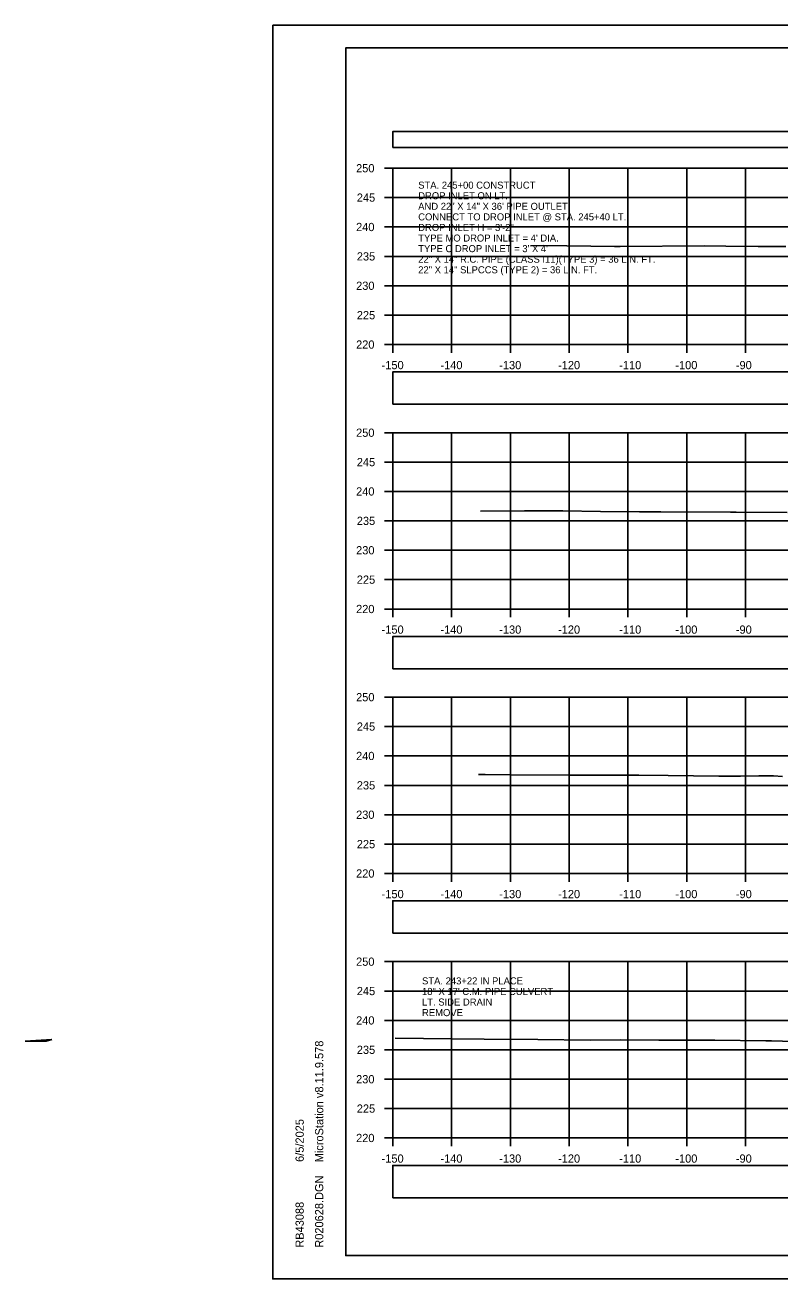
# Model space of a CAD drawing. Extents: x 1369627 to 1374022, y 380035 to 398173.
# Drawn here: x 1371886 to 1372014.4, y 390492.3 to 390705.7 of the extents above; entities that cross this region are included whole.
import ezdxf

# ---------------------------------------------------------------- set-up
doc = ezdxf.new("R2010")
doc.units = 0
for name, color, linetype in [('Default', 7, 'Continuous'), ('R_Axis', 7, 'Continuous'), ('R_Axis Annot', 7, 'Continuous'), ('R_Border', 7, 'Continuous'), ('R_Drive', 7, 'Continuous'), ('R_Exist Surface', 7, 'Continuous'), ('R_Grid', 7, 'Continuous'), ('R_No Plot', 7, 'Continuous'), ('R_Water', 7, 'Continuous'), ('R_Water Annot', 7, 'Continuous')]:
    doc.layers.add(name, color=color, linetype=linetype)

msp = doc.modelspace()

# ---------------------------------------------------------------- linework, layer by layer
at = {"layer": 'Default'}
for points in [[(1371948.53, 390684.85), (1372248.53, 390684.85), (1372248.53, 390687.56), (1371948.53, 390687.56)], [(1371948.53, 390641.15), (1372248.53, 390641.15), (1372248.53, 390646.67), (1371948.53, 390646.67)], [(1371948.53, 390596.12), (1372248.53, 390596.12), (1372248.53, 390601.64), (1371948.53, 390601.64)], [(1371948.53, 390551.16), (1372248.53, 390551.16), (1372248.53, 390556.68), (1371948.53, 390556.68)], [(1371948.53, 390506.13), (1372248.53, 390506.13), (1372248.53, 390511.65), (1371948.53, 390511.65)]]:
    msp.add_lwpolyline(points, close=True, dxfattribs=at)
at = {"layer": 'R_Axis'}
for p, q in [((1371947.13, 390681.32), (1371948.53, 390681.32)), ((1371948.53, 390651.32), (1371948.53, 390681.32)), ((1371947.13, 390676.32), (1371948.53, 390676.32)), ((1371947.13, 390671.32), (1371948.53, 390671.32)), ((1371947.13, 390666.32), (1371948.53, 390666.32)), ((1371947.13, 390661.32), (1371948.53, 390661.32)), ((1371947.13, 390656.32), (1371948.53, 390656.32)), ((1371947.13, 390651.32), (1371948.53, 390651.32)), ((1371948.53, 390651.32), (1372248.53, 390651.32)), ((1371948.53, 390649.92), (1371948.53, 390651.32)), ((1371958.53, 390649.92), (1371958.53, 390651.32)), ((1371968.53, 390649.92), (1371968.53, 390651.32)), ((1371978.53, 390649.92), (1371978.53, 390651.32)), ((1371988.53, 390649.92), (1371988.53, 390651.32)), ((1371998.53, 390649.92), (1371998.53, 390651.32)), ((1372008.53, 390649.92), (1372008.53, 390651.32)), ((1371947.13, 390636.32), (1371948.53, 390636.32)), ((1371948.53, 390606.32), (1371948.53, 390636.32)), ((1371947.13, 390631.32), (1371948.53, 390631.32)), ((1371947.13, 390626.32), (1371948.53, 390626.32)), ((1371947.13, 390621.32), (1371948.53, 390621.32)), ((1371947.13, 390616.32), (1371948.53, 390616.32)), ((1371947.13, 390611.32), (1371948.53, 390611.32)), ((1371947.13, 390606.32), (1371948.53, 390606.32)), ((1371948.53, 390606.32), (1372248.53, 390606.32)), ((1371948.53, 390604.92), (1371948.53, 390606.32)), ((1371958.53, 390604.92), (1371958.53, 390606.32)), ((1371968.53, 390604.92), (1371968.53, 390606.32)), ((1371978.53, 390604.92), (1371978.53, 390606.32)), ((1371988.53, 390604.92), (1371988.53, 390606.32)), ((1371998.53, 390604.92), (1371998.53, 390606.32)), ((1372008.53, 390604.92), (1372008.53, 390606.32)), ((1371947.13, 390591.32), (1371948.53, 390591.32)), ((1371948.53, 390561.32), (1371948.53, 390591.32)), ((1371947.13, 390586.32), (1371948.53, 390586.32)), ((1371947.13, 390581.32), (1371948.53, 390581.32)), ((1371947.13, 390576.32), (1371948.53, 390576.32)), ((1371947.13, 390571.32), (1371948.53, 390571.32)), ((1371947.13, 390566.32), (1371948.53, 390566.32)), ((1371947.13, 390561.32), (1371948.53, 390561.32)), ((1371948.53, 390561.32), (1372248.53, 390561.32)), ((1371948.53, 390559.92), (1371948.53, 390561.32)), ((1371958.53, 390559.92), (1371958.53, 390561.32)), ((1371968.53, 390559.92), (1371968.53, 390561.32)), ((1371978.53, 390559.92), (1371978.53, 390561.32)), ((1371988.53, 390559.92), (1371988.53, 390561.32)), ((1371998.53, 390559.92), (1371998.53, 390561.32)), ((1372008.53, 390559.92), (1372008.53, 390561.32)), ((1371947.13, 390546.32), (1371948.53, 390546.32)), ((1371948.53, 390516.32), (1371948.53, 390546.32)), ((1371947.13, 390541.32), (1371948.53, 390541.32)), ((1371947.13, 390536.32), (1371948.53, 390536.32)), ((1371947.13, 390531.32), (1371948.53, 390531.32)), ((1371947.13, 390526.32), (1371948.53, 390526.32)), ((1371947.13, 390521.32), (1371948.53, 390521.32)), ((1371947.13, 390516.32), (1371948.53, 390516.32)), ((1371948.53, 390516.32), (1372248.53, 390516.32)), ((1371948.53, 390514.92), (1371948.53, 390516.32)), ((1371958.53, 390514.92), (1371958.53, 390516.32)), ((1371968.53, 390514.92), (1371968.53, 390516.32)), ((1371978.53, 390514.92), (1371978.53, 390516.32)), ((1371988.53, 390514.92), (1371988.53, 390516.32)), ((1371998.53, 390514.92), (1371998.53, 390516.32)), ((1372008.53, 390514.92), (1372008.53, 390516.32))]:
    msp.add_line(p, q, dxfattribs=at)
at = {"layer": 'R_Border'}
for p, q in [((1371940.53, 390701.78), (1372256.71, 390701.78)), ((1371940.53, 390496.32), (1371940.53, 390701.78)), ((1371940.53, 390496.32), (1371940.53, 390496.32)), ((1372256.71, 390496.32), (1371940.53, 390496.32))]:
    msp.add_line(p, q, dxfattribs=at)
at = {"layer": 'R_Drive'}
for p, q in [((1371890.54, 390533.09), (1371886.02, 390532.79)), ((1371886.02, 390532.79), (1371889.6, 390532.77)), ((1371889.6, 390532.77), (1371890.54, 390533.09))]:
    msp.add_line(p, q, dxfattribs=at)
at = {"layer": 'R_Exist Surface'}
for points in [[(1371971.93, 390668.13), (1371974.09, 390668.17), (1371986.25, 390668.02), (1371986.42, 390668.02), (1371987.22, 390668.02), (1372001.54, 390668.1), (1372005.15, 390668.08), (1372010.65, 390667.99), (1372013.31, 390668.01), (1372015.35, 390667.98)], [(1371963.43, 390622.99), (1371970.96, 390623.01), (1371977.43, 390623), (1371983.84, 390622.9), (1371990.51, 390622.85), (1371992.53, 390622.86), (1371994.1, 390622.86), (1372005.97, 390622.79), (1372006.94, 390622.79), (1372015.62, 390622.72)], [(1371963.09, 390578.17), (1371964.27, 390578.15), (1371968.54, 390578.11), (1371978.48, 390578.06), (1371984.36, 390578.06), (1371990.36, 390578.04), (1371995.38, 390578.01), (1372004, 390577.9), (1372007.66, 390577.88), (1372010.76, 390577.91), (1372013.07, 390577.92), (1372013.26, 390577.91), (1372014.81, 390577.84)], [(1371948.97, 390533.33), (1371958.56, 390533.17), (1371964.07, 390533.13), (1371973.21, 390533.06), (1371982.11, 390532.98), (1371987.24, 390533.02), (1371993.8, 390532.98), (1372003.28, 390532.98), (1372011.96, 390532.86), (1372012.91, 390532.84), (1372016.66, 390532.76)]]:
    msp.add_lwpolyline(points, dxfattribs=at)
at = {"layer": 'R_Grid'}
for p, q in [((1371948.53, 390681.32), (1372248.53, 390681.32)), ((1371948.53, 390651.32), (1371948.53, 390681.32)), ((1371958.53, 390651.32), (1371958.53, 390681.32)), ((1371968.53, 390651.32), (1371968.53, 390681.32)), ((1371978.53, 390651.32), (1371978.53, 390681.32)), ((1371988.53, 390651.32), (1371988.53, 390681.32)), ((1371998.53, 390651.32), (1371998.53, 390681.32)), ((1372008.53, 390651.32), (1372008.53, 390681.32)), ((1371948.53, 390676.32), (1372248.53, 390676.32)), ((1371948.53, 390671.32), (1372248.53, 390671.32)), ((1371948.53, 390666.32), (1372248.53, 390666.32)), ((1371948.53, 390661.32), (1372248.53, 390661.32)), ((1371948.53, 390656.32), (1372248.53, 390656.32)), ((1371948.53, 390651.32), (1372248.53, 390651.32)), ((1371948.53, 390636.32), (1372248.53, 390636.32)), ((1371948.53, 390606.32), (1371948.53, 390636.32)), ((1371958.53, 390606.32), (1371958.53, 390636.32)), ((1371968.53, 390606.32), (1371968.53, 390636.32)), ((1371978.53, 390606.32), (1371978.53, 390636.32)), ((1371988.53, 390606.32), (1371988.53, 390636.32)), ((1371998.53, 390606.32), (1371998.53, 390636.32)), ((1372008.53, 390606.32), (1372008.53, 390636.32)), ((1371948.53, 390631.32), (1372248.53, 390631.32)), ((1371948.53, 390626.32), (1372248.53, 390626.32)), ((1371948.53, 390621.32), (1372248.53, 390621.32)), ((1371948.53, 390616.32), (1372248.53, 390616.32)), ((1371948.53, 390611.32), (1372248.53, 390611.32)), ((1371948.53, 390606.32), (1372248.53, 390606.32)), ((1371948.53, 390591.32), (1372248.53, 390591.32)), ((1371948.53, 390561.32), (1371948.53, 390591.32)), ((1371958.53, 390561.32), (1371958.53, 390591.32)), ((1371968.53, 390561.32), (1371968.53, 390591.32)), ((1371978.53, 390561.32), (1371978.53, 390591.32)), ((1371988.53, 390561.32), (1371988.53, 390591.32)), ((1371998.53, 390561.32), (1371998.53, 390591.32)), ((1372008.53, 390561.32), (1372008.53, 390591.32)), ((1371948.53, 390586.32), (1372248.53, 390586.32)), ((1371948.53, 390581.32), (1372248.53, 390581.32)), ((1371948.53, 390576.32), (1372248.53, 390576.32)), ((1371948.53, 390571.32), (1372248.53, 390571.32)), ((1371948.53, 390566.32), (1372248.53, 390566.32)), ((1371948.53, 390561.32), (1372248.53, 390561.32)), ((1371948.53, 390546.32), (1372248.53, 390546.32)), ((1371948.53, 390516.32), (1371948.53, 390546.32)), ((1371958.53, 390516.32), (1371958.53, 390546.32)), ((1371968.53, 390516.32), (1371968.53, 390546.32)), ((1371978.53, 390516.32), (1371978.53, 390546.32)), ((1371988.53, 390516.32), (1371988.53, 390546.32)), ((1371998.53, 390516.32), (1371998.53, 390546.32)), ((1372008.53, 390516.32), (1372008.53, 390546.32)), ((1371948.53, 390541.32), (1372248.53, 390541.32)), ((1371948.53, 390536.32), (1372248.53, 390536.32)), ((1371948.53, 390531.32), (1372248.53, 390531.32)), ((1371948.53, 390526.32), (1372248.53, 390526.32)), ((1371948.53, 390521.32), (1372248.53, 390521.32)), ((1371948.53, 390516.32), (1372248.53, 390516.32))]:
    msp.add_line(p, q, dxfattribs=at)
at = {"layer": 'R_No Plot'}
for p, q in [((1371928.13, 390705.68), (1372261.46, 390705.68)), ((1371928.13, 390492.34), (1372261.46, 390492.34))]:
    msp.add_line(p, q, dxfattribs=at)
for points in [[(1371928.12, 390705.68), (1372261.46, 390705.68), (1372261.46, 390492.34), (1371928.12, 390492.34)], [(1372174.45, 390701.78), (1372194.07, 390701.78), (1372194.07, 390691.9), (1372210.18, 390691.9), (1372233.38, 390691.9), (1372233.38, 390659.23), (1372256.59, 390659.23), (1372256.71, 390496.32), (1371940.53, 390496.32), (1371940.53, 390701.78)]]:
    msp.add_lwpolyline(points, close=True, dxfattribs=at)

# ---------------------------------------------------------------- texts
at = {"layer": 'R_Axis Annot'}
for s, p in [('250', (1371942.3, 390680.62)), ('245', (1371942.42, 390675.62)), ('240', (1371942.3, 390670.62)), ('235', (1371942.42, 390665.62)), ('230', (1371942.3, 390660.62)), ('225', (1371942.42, 390655.62)), ('220', (1371942.3, 390650.62)), ('-150', (1371946.64, 390647.12)), ('-140', (1371956.64, 390647.12)), ('-130', (1371966.64, 390647.12)), ('-120', (1371976.64, 390647.12)), ('-110', (1371987.04, 390647.12)), ('-100', (1371996.58, 390647.12)), ('-90', (1372006.87, 390647.12)), ('250', (1371942.3, 390635.62)), ('245', (1371942.42, 390630.62)), ('240', (1371942.3, 390625.62)), ('235', (1371942.42, 390620.62)), ('230', (1371942.3, 390615.62)), ('225', (1371942.42, 390610.62)), ('220', (1371942.3, 390605.62)), ('-150', (1371946.64, 390602.12)), ('-140', (1371956.64, 390602.12)), ('-130', (1371966.64, 390602.12)), ('-120', (1371976.64, 390602.12)), ('-110', (1371987.04, 390602.12)), ('-100', (1371996.58, 390602.12)), ('-90', (1372006.87, 390602.12)), ('250', (1371942.3, 390590.62)), ('245', (1371942.42, 390585.62)), ('240', (1371942.3, 390580.62)), ('235', (1371942.42, 390575.62)), ('230', (1371942.3, 390570.62)), ('225', (1371942.42, 390565.62)), ('220', (1371942.3, 390560.62)), ('-150', (1371946.64, 390557.12)), ('-140', (1371956.64, 390557.12)), ('-130', (1371966.64, 390557.12)), ('-120', (1371976.64, 390557.12)), ('-110', (1371987.04, 390557.12)), ('-100', (1371996.58, 390557.12)), ('-90', (1372006.87, 390557.12)), ('250', (1371942.3, 390545.62)), ('245', (1371942.42, 390540.62)), ('240', (1371942.3, 390535.62)), ('235', (1371942.42, 390530.62)), ('230', (1371942.3, 390525.62)), ('225', (1371942.42, 390520.62)), ('220', (1371942.3, 390515.62)), ('-150', (1371946.64, 390512.12)), ('-140', (1371956.64, 390512.12)), ('-130', (1371966.64, 390512.12)), ('-120', (1371976.64, 390512.12)), ('-110', (1371987.04, 390512.12)), ('-100', (1371996.58, 390512.12)), ('-90', (1372006.87, 390512.12))]:
    msp.add_text(s, height=1.4, dxfattribs=at).set_placement(p)
at = {"layer": 'R_Border'}
for s, p in [('MicroStation v8.11.9.578', (1371936.72, 390512.18)), ('6/5/2025', (1371933.4, 390512.25)), ('R020628.DGN', (1371936.72, 390497.65)), ('RB43088', (1371933.4, 390497.65))]:
    msp.add_text(s, height=1.4, rotation=90, dxfattribs=at).set_placement(p)
at = {"layer": 'R_Water'}
for s, p in [('STA. 243+22 IN PLACE', (1371953.51, 390542.45)), ('18" X 17\' C.M. PIPE CULVERT', (1371953.51, 390540.65)), ('LT. SIDE DRAIN', (1371953.51, 390538.85)), ('REMOVE ', (1371953.51, 390537.05))]:
    msp.add_text(s, height=1.2, dxfattribs=at).set_placement(p)
at = {"layer": 'R_Water Annot'}
for s, p in [('STA. 245+00 CONSTRUCT', (1371952.86, 390677.84)), ('DROP INLET ON LT. ', (1371952.86, 390676.04)), ('AND 22" X 14" X 36\' PIPE OUTLET', (1371952.86, 390674.24)), ('CONNECT TO DROP INLET @ STA. 245+40 LT.', (1371952.86, 390672.44)), ('DROP INLET H = 3\'-2"', (1371952.86, 390670.64)), ("TYPE MO DROP INLET = 4' DIA.", (1371952.86, 390668.84)), ("TYPE C DROP INLET = 3' X 4'", (1371952.86, 390667.04)), ('22" X 14" R.C. PIPE (CLASS I11)(TYPE 3) = 36 LIN. FT.', (1371952.86, 390665.24)), ('22" X 14" SLPCCS (TYPE 2) = 36 LIN. FT.', (1371952.86, 390663.44))]:
    msp.add_text(s, height=1.2, dxfattribs=at).set_placement(p)

doc.saveas('drawing.dxf')
